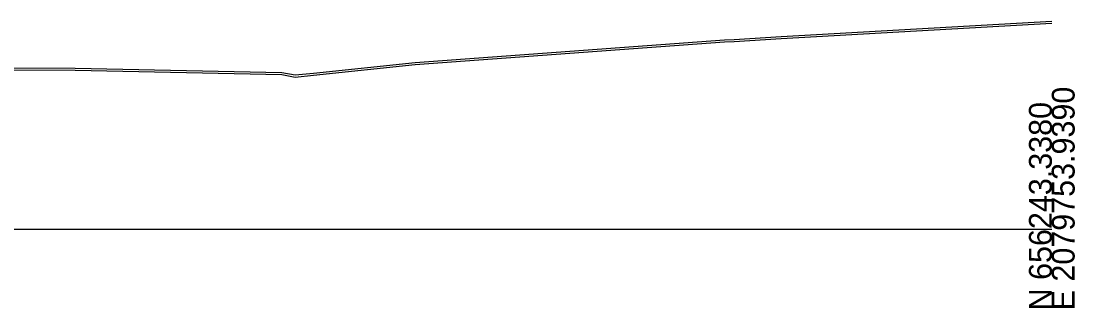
# Model space of a CAD drawing. Extents: x 1131015 to 1136271, y 133453 to 174329.
# Drawn here: x 1131514 to 1131643.3, y 168658 to 168693.2 of the extents above; entities that cross this region are included whole.
import ezdxf

# ---------------------------------------------------------------- set-up
doc = ezdxf.new("R2010")
doc.units = 0
for name, color, linetype in [('DESIGN - SHEET - Light Grid', 7, 'Continuous'), ('SURVEY - GROUND - Bottom of Topsoil Layer', 7, 'Continuous'), ('SURVEY - GROUND - Top of Ground', 7, 'Continuous')]:
    doc.layers.add(name, color=color, linetype=linetype)

msp = doc.modelspace()

# ---------------------------------------------------------------- linework, layer by layer
at = {"layer": 'DESIGN - SHEET - Light Grid'}
msp.add_line((1131340.46, 168667.66), (1131640.46, 168667.66), dxfattribs=at)
at = {"layer": 'SURVEY - GROUND - Bottom of Topsoil Layer'}
for p, q in [((1131607.25, 168691.07), (1131640.46, 168692.96)), ((1131562.35, 168687.86), (1131600.3, 168690.66)), ((1131600.3, 168690.66), (1131601.51, 168690.71)), ((1131601.51, 168690.71), (1131607.25, 168691.07)), ((1131549.91, 168686.55), (1131562.35, 168687.86)), ((1131506.54, 168687.23), (1131520.66, 168687.16)), ((1131520.66, 168687.16), (1131546, 168686.64)), ((1131546, 168686.64), (1131547.63, 168686.33)), ((1131547.63, 168686.33), (1131549.91, 168686.55))]:
    msp.add_line(p, q, dxfattribs=at)
at = {"layer": 'SURVEY - GROUND - Top of Ground'}
for p, q in [((1131607.25, 168691.32), (1131640.46, 168693.21)), ((1131601.51, 168690.96), (1131607.25, 168691.32)), ((1131562.35, 168688.11), (1131600.3, 168690.91)), ((1131600.3, 168690.91), (1131601.51, 168690.96)), ((1131506.54, 168687.48), (1131520.66, 168687.41)), ((1131549.91, 168686.8), (1131562.35, 168688.11)), ((1131520.66, 168687.41), (1131546, 168686.89)), ((1131546, 168686.89), (1131547.63, 168686.58)), ((1131547.63, 168686.58), (1131549.91, 168686.8))]:
    msp.add_line(p, q, dxfattribs=at)

# ---------------------------------------------------------------- texts
at = {"layer": 'DESIGN - SHEET - Light Grid'}
for s, p in [('E 2079753.9390', (1131643.26, 168657.66)), ('N 656243.3380', (1131640.46, 168657.66))]:
    msp.add_text(s, height=2.8, rotation=90, dxfattribs=at).set_placement(p)

doc.saveas('drawing.dxf')
